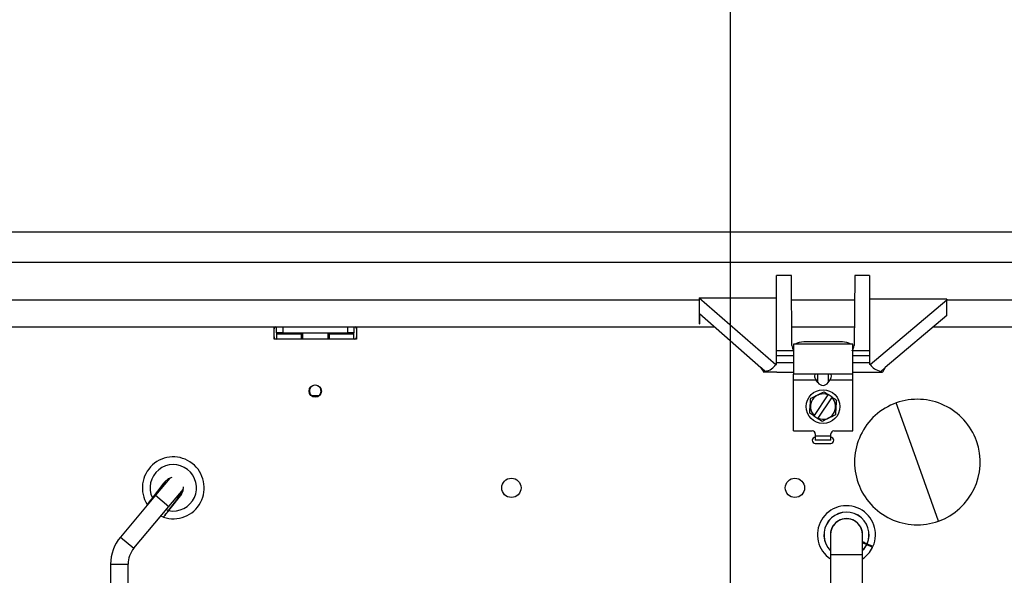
# Model space of a CAD drawing. Header units: inches. Extents: x 170 to 284, y 215 to 248.
# Tile 838 of 1056: x 235.957 to 236.28, y 225.501 to 225.683. Entities that reach past the tile are written whole.
import ezdxf

# ---------------------------------------------------------------- set-up
doc = ezdxf.new("R2010")
doc.units = ezdxf.units.IN
doc.header["$LTSCALE"] = 0.25
doc.header["$MEASUREMENT"] = 0
doc.layers.add('ANNOTATIONS', color=1, linetype='Continuous')
doc.layers.add('RH FRONT OF HOOD', color=7, linetype='Continuous')
doc.styles.add('ARIAL', font='arial.ttf', dxfattribs={"height": 0.09375})
doc.dimstyles.new('STANDARD$0', dxfattribs={"dimtxt": 0.09375, "dimasz": 0.09375, "dimexe": 0.03125, "dimexo": 0.046875, "dimgap": 0.09, "dimtad": 0, "dimtih": 1, "dimtoh": 1, "dimdec": 4, "dimzin": 0, "dimdsep": 46, "dimtxsty": 'ARIAL', "dimcen": 0.09, "dimadec": 0, "dimazin": 0, "dimtfac": 1, "dimtdec": 4, "dimtofl": 0, "dimtmove": 0, "dimatfit": 1, "dimfxl": 1, "dimtolj": 1, "dimtzin": 0, "dimarcsym": 0})

# ---------------------------------------------------------------- blocks, each defined once
blk = doc.blocks.new('*D83')
at = {"layer": 'ANNOTATIONS', "color": 0, "lineweight": -2, "transparency": 16777216}
for p, q in [((235.2910738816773, 225.6576941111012), (235.2910738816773, 226.3915711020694)), ((236.5255283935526, 225.4495179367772), (236.5255283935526, 226.3915711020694)), ((235.3848238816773, 226.3603211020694), (235.5980270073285, 226.3603211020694)), ((236.4317783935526, 226.3603211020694), (236.2185752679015, 226.3603211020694))]:
    blk.add_line(p, q, dxfattribs=at)
at = {"layer": 'ANNOTATIONS', "color": 0, "transparency": 16777216}
for points in [[(235.3848238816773, 226.3759461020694), (235.3848238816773, 226.3446961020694), (235.2910738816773, 226.3603211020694)], [(236.4317783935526, 226.3759461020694), (236.4317783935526, 226.3446961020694), (236.5255283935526, 226.3603211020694)]]:
    blk.add_solid(points, dxfattribs=at)
at = {"layer": 'defpoints', "color": 0, "transparency": 16777216}
for p in [(236.5255283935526, 226.3603211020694), (235.2910738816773, 225.6108191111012), (236.5255283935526, 225.4026429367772)]:
    blk.add_point(p, dxfattribs=at)
at = {"layer": 'ANNOTATIONS', "color": 0, "transparency": 16777216, "insert": (235.908301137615, 226.3603211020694), "char_height": 0.09375, "attachment_point": 5, "style": 'ARIAL'}
blk.add_mtext('\\A1;DIM "A"', dxfattribs=at)
blk = doc.blocks.new('*D84')
at = {"layer": 'ANNOTATIONS', "color": 0, "lineweight": -2, "transparency": 16777216}
for p, q in [((235.2910738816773, 225.6576941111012), (235.2910738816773, 226.0615542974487)), ((236.1899014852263, 225.2816237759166), (236.1899014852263, 226.0615542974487)), ((235.1973238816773, 226.0303042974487), (235.1035738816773, 226.0303042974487)), ((236.2836514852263, 226.0303042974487), (236.3774014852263, 226.0303042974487))]:
    blk.add_line(p, q, dxfattribs=at)
at = {"layer": 'ANNOTATIONS', "color": 0, "transparency": 16777216}
for points in [[(235.1973238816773, 226.0459292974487), (235.1973238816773, 226.0146792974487), (235.2910738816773, 226.0303042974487)], [(236.2836514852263, 226.0459292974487), (236.2836514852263, 226.0146792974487), (236.1899014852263, 226.0303042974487)]]:
    blk.add_solid(points, dxfattribs=at)
at = {"layer": 'defpoints', "color": 0, "transparency": 16777216}
for p in [(236.1899014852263, 226.0303042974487), (235.2910738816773, 225.6108191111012), (236.1899014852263, 225.2347487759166)]:
    blk.add_point(p, dxfattribs=at)
at = {"layer": 'ANNOTATIONS', "color": 0, "transparency": 16777216, "insert": (234.6019627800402, 226.0303042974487), "char_height": 0.09375, "attachment_point": 5, "style": 'ARIAL'}
blk.add_mtext('\\A1;PROJECTION', dxfattribs=at)

msp = doc.modelspace()

# ---------------------------------------------------------------- linework, layer by layer
at = {"layer": 'RH FRONT OF HOOD'}
for p, q in [((236.3182351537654, 225.6137733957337), (235.7899440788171, 225.6137733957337)), ((235.7800333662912, 225.6039102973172), (236.3281458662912, 225.6039102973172)), ((236.2098517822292, 225.5996145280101), (236.2050313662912, 225.5996145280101)), ((236.2050313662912, 225.5750025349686), (236.2050313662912, 225.5996145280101)), ((236.2100517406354, 225.5767015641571), (236.2098517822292, 225.5996145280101)), ((236.2305679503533, 225.5996145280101), (236.230367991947, 225.5767015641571)), ((236.2353883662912, 225.5996145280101), (236.2305679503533, 225.5996145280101)), ((236.2353883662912, 225.5996145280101), (236.2353883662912, 225.5750025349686)), ((236.1797338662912, 225.5914822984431), (235.9284453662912, 225.5914822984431)), ((236.1797338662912, 225.5922449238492), (236.2047285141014, 225.5704301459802)), ((236.1797338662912, 225.5922449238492), (236.2050313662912, 225.5922449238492)), ((236.1797338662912, 225.5922449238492), (236.1797338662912, 225.5914822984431)), ((236.1797338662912, 225.5914822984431), (236.1797338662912, 225.5837869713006)), ((236.230496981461, 225.5914822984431), (236.2099227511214, 225.5914822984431)), ((236.2606858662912, 225.5918521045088), (236.2353883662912, 225.5918521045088)), ((236.2356705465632, 225.5704672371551), (236.2606858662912, 225.5916431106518)), ((236.2606858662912, 225.5918521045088), (236.2606858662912, 225.5916431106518)), ((236.2606858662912, 225.5864905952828), (236.2606858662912, 225.5916431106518)), ((236.3281458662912, 225.5914822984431), (236.2606858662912, 225.5914822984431)), ((236.1998962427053, 225.5694365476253), (236.1797645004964, 225.5870070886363)), ((236.1797645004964, 225.5870070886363), (236.1797645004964, 225.5837869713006)), ((236.1797645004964, 225.5837869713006), (236.1797338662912, 225.5838137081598)), ((236.1797338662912, 225.5837869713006), (236.1797645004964, 225.5837869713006)), ((236.2606858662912, 225.5864905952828), (236.240556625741, 225.5694508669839)), ((235.9241199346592, 225.5828290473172), (236.1845515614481, 225.5828290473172)), ((236.0405976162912, 225.578814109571), (236.0405976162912, 225.5828290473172)), ((236.0414408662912, 225.580837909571), (236.0414408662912, 225.5828290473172)), ((236.0434646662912, 225.580837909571), (236.0414408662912, 225.580837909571)), ((236.0414408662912, 225.580837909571), (236.0414408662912, 225.580500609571)), ((236.0414408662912, 225.580500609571), (236.0414408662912, 225.578814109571)), ((236.0414408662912, 225.580500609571), (236.0495360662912, 225.580500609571)), ((236.0434646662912, 225.5828290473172), (236.0434646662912, 225.580837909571)), ((236.0434646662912, 225.580837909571), (236.0647145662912, 225.580837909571)), ((236.0495360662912, 225.578814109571), (236.0495360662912, 225.580837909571)), ((236.0498733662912, 225.580837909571), (236.0498733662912, 225.578814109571)), ((236.0583058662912, 225.578814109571), (236.0583058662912, 225.580837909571)), ((236.0586431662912, 225.580837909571), (236.0586431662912, 225.578814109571)), ((236.0586431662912, 225.580500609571), (236.0667383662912, 225.580500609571)), ((236.0647145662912, 225.580837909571), (236.0647145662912, 225.5828290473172)), ((236.0667383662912, 225.580837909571), (236.0647145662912, 225.580837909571)), ((236.0667383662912, 225.5828290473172), (236.0667383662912, 225.580837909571)), ((236.0667383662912, 225.580500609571), (236.0667383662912, 225.580837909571)), ((236.0667383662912, 225.578814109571), (236.0667383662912, 225.580500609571)), ((236.0675816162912, 225.5828290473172), (236.0675816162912, 225.578814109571)), ((236.2099982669, 225.5828290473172), (236.2304214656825, 225.5828290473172)), ((236.2563604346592, 225.5828290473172), (236.3281458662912, 225.5828290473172)), ((236.0675816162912, 225.578814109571), (236.0405976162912, 225.578814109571)), ((236.2299072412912, 225.577109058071), (236.2105124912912, 225.577109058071)), ((236.2105124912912, 225.577109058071), (236.2105124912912, 225.567327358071)), ((236.2265342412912, 225.5778470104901), (236.2138854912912, 225.5778470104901)), ((236.2299072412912, 225.567327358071), (236.2299072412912, 225.577109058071)), ((236.2050313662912, 225.573398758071), (236.2050313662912, 225.5750025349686)), ((236.2105124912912, 225.5750025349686), (236.2050313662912, 225.5750025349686)), ((236.2353883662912, 225.5750025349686), (236.2299072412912, 225.5750025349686)), ((236.2353883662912, 225.5750025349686), (236.2353883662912, 225.573398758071)), ((236.2050313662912, 225.573398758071), (236.2105124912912, 225.573398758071)), ((236.2050313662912, 225.571037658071), (236.2050313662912, 225.573398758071)), ((236.2050313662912, 225.5704301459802), (236.2050313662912, 225.571037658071)), ((236.2105124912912, 225.571037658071), (236.2050313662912, 225.571037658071)), ((236.2299072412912, 225.573398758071), (236.2353883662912, 225.573398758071)), ((236.2353883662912, 225.571037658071), (236.2299072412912, 225.571037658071)), ((236.2353883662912, 225.573398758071), (236.2353883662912, 225.571037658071)), ((236.2353883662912, 225.571037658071), (236.2353883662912, 225.5704672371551)), ((236.2013099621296, 225.5682276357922), (236.1998962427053, 225.5694508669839)), ((236.1998962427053, 225.5694508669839), (236.199917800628, 225.5694508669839)), ((236.1998962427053, 225.5694365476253), (236.1998962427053, 225.5694508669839)), ((236.1998962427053, 225.5694365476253), (236.2008121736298, 225.568006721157)), ((236.199917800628, 225.5694508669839), (236.2013475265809, 225.5682276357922)), ((236.2051048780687, 225.568006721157), (236.2008121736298, 225.568006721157)), ((236.2013099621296, 225.5682026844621), (236.2013475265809, 225.5682276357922)), ((236.2013475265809, 225.5682276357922), (236.2013099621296, 225.5682276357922)), ((236.2013099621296, 225.5682026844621), (236.2013099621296, 225.5682276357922)), ((236.2047285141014, 225.5704301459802), (236.2050313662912, 225.5704301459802)), ((236.2051049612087, 225.568001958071), (236.2105124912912, 225.568001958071)), ((236.2299072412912, 225.568001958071), (236.2353147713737, 225.568001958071)), ((236.2353148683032, 225.5680075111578), (236.239611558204, 225.5680075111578)), ((236.2356705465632, 225.5704672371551), (236.2353883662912, 225.5704672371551)), ((236.240556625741, 225.5694508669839), (236.2390970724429, 225.5682153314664)), ((236.240556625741, 225.5694508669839), (236.239611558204, 225.5680075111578)), ((236.2299072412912, 225.567327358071), (236.2105124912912, 225.567327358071)), ((236.2105124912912, 225.565303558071), (236.2105124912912, 225.567327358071)), ((236.2180054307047, 225.565303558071), (236.2105124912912, 225.565303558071)), ((236.2105124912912, 225.548775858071), (236.2105124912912, 225.565303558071)), ((236.2184824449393, 225.564628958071), (236.2180054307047, 225.565303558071)), ((236.2184824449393, 225.564628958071), (236.2184824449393, 225.567327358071)), ((236.2219372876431, 225.567327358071), (236.2219372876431, 225.564628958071)), ((236.2219372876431, 225.564628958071), (236.2224143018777, 225.565303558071)), ((236.2299072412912, 225.565303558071), (236.2224143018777, 225.565303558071)), ((236.2299072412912, 225.565303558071), (236.2299072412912, 225.567327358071)), ((236.2299072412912, 225.548775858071), (236.2299072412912, 225.565303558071)), ((236.2205417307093, 225.5615595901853), (236.2218901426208, 225.5606532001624)), ((236.0529130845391, 225.560304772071), (236.0552661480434, 225.560304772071)), ((236.221795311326, 225.560512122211), (236.2172807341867, 225.5537959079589)), ((236.2186244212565, 225.5528926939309), (236.2231389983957, 225.5596089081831)), ((236.221795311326, 225.560512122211), (236.2218901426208, 225.5606532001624)), ((236.2232338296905, 225.5597499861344), (236.2218901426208, 225.5606532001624)), ((236.2232338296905, 225.5597499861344), (236.2231389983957, 225.5596089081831)), ((236.2510660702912, 225.538548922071), (236.2441564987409, 225.5578935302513)), ((236.2171859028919, 225.5536548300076), (236.2158374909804, 225.5545612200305)), ((236.2171859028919, 225.5536548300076), (236.2172807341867, 225.5537959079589)), ((236.2171859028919, 225.5536548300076), (236.2185295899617, 225.5527516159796)), ((236.2186244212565, 225.5528926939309), (236.2185295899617, 225.5527516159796)), ((236.2105124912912, 225.548775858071), (236.2166682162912, 225.548775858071)), ((236.2237515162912, 225.548775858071), (236.2299072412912, 225.548775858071)), ((236.2176801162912, 225.547763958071), (236.2176801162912, 225.547032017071)), ((236.2176801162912, 225.547032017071), (236.2176801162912, 225.545682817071)), ((236.2227396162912, 225.547032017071), (236.2176801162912, 225.547032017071)), ((236.2227396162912, 225.5456828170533), (236.2176801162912, 225.545682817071)), ((236.2227396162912, 225.547032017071), (236.2227396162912, 225.547763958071)), ((236.2227396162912, 225.5456828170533), (236.2227396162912, 225.547032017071)), ((236.2176801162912, 225.544660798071), (236.2227396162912, 225.544660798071)), ((236.257975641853, 225.5192043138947), (236.2510660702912, 225.538548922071)), ((236.0049714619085, 225.5321880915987), (236.0007958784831, 225.5268230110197)), ((236.0065199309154, 225.5333003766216), (236.0018402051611, 225.5277232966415)), ((236.000812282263, 225.5267891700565), (236.0047058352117, 225.5317918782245)), ((236.0035048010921, 225.530303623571), (236.0035475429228, 225.530303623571)), ((236.0062341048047, 225.5240363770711), (236.0109794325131, 225.5296916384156)), ((236.0018402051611, 225.5277232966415), (235.9903491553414, 225.5140287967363)), ((236.0009039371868, 225.5266074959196), (236.000812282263, 225.5267891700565)), ((236.0018402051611, 225.5277232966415), (236.0062341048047, 225.5240363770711)), ((236.0060826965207, 225.5226872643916), (236.0099762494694, 225.5276899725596)), ((236.0102951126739, 225.5280447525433), (236.0061195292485, 225.5226796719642)), ((235.9947430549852, 225.5103418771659), (236.0062341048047, 225.5240363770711)), ((236.0060826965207, 225.5226872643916), (236.0052812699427, 225.5229008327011)), ((235.9903491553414, 225.5140287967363), (235.9947430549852, 225.5103418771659)), ((236.2226485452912, 225.514776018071), (236.2226485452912, 225.5083044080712)), ((236.2331048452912, 225.5083044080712), (236.2331048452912, 225.514776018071)), ((236.2331048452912, 225.5120357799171), (236.2333004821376, 225.5124468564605)), ((236.2344807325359, 225.5115234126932), (236.2345113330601, 225.5115092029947)), ((236.234622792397, 225.5118293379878), (236.2346533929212, 225.5118151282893)), ((236.2354473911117, 225.5110623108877), (236.235592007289, 225.5113729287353)), ((236.2226485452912, 225.5083044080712), (236.2226485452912, 225.4895842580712)), ((236.2226485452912, 225.5083044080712), (236.2331048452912, 225.5083044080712)), ((236.2331048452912, 225.4895842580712), (236.2331048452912, 225.5083044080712)), ((235.9871210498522, 225.5051596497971), (235.9871210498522, 225.4935913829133)), ((235.9871210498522, 225.5051596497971), (235.9928568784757, 225.5051596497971)), ((235.9928568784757, 225.4935913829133), (235.9928568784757, 225.5051596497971))]:
    msp.add_line(p, q, dxfattribs=at)
at = {"layer": 'RH FRONT OF HOOD', "flags": 128}
for points in [[(236.0072154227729, 225.5334634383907), (236.0059668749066, 225.5330490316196), (236.0049714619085, 225.5321880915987)], [(236.0047058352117, 225.5317918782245), (236.0043047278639, 225.5306621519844), (236.0043043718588, 225.5306599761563)], [(236.0102951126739, 225.5280447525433), (236.010885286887, 225.52922108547), (236.010986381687, 225.5304823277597)], [(236.0086326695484, 225.5268948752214), (236.0089795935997, 225.5270237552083), (236.0099762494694, 225.5276899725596)], [(236.0044016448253, 225.5205273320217), (236.0036077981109, 225.520832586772), (236.0035624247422, 225.5208523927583)], [(236.2344807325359, 225.5115234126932), (236.2334231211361, 225.5099355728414), (236.2331048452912, 225.5095934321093)], [(236.2331048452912, 225.5095456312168), (236.2334490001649, 225.5099139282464), (236.2345113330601, 225.5115092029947)]]:
    msp.add_lwpolyline(points, dxfattribs=at)
at = {"layer": 'RH FRONT OF HOOD'}
for centre, radius in [((236.0540896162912, 225.561780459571), 0.002023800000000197), ((236.2202098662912, 225.556702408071), 0.005531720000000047), ((236.1182541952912, 225.530116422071), 0.0031621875), ((236.2110116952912, 225.530116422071), 0.0031621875)]:
    msp.add_circle(centre, radius, dxfattribs=at)
for centre, radius, start, end in [((236.0412722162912, 225.582187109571), 0.0006746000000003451, 107.9021659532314, 180), ((236.0669070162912, 225.582187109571), 0.0006746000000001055, 359.9999999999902, 72.09783404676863), ((236.0412722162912, 225.579488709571), 0.0006746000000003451, 180, 270), ((236.0669070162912, 225.579488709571), 0.0006746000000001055, 270, 1.628443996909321e-12), ((236.2136672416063, 225.5730327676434), 0.004819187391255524, 87.40432084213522, 122.2373075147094), ((236.2267204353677, 225.5729116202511), 0.004938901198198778, 58.19783775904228, 92.16053388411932), ((236.0540896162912, 225.561780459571), 0.001887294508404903, 44.24391558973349, 231.4354489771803), ((236.0540896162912, 225.561780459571), 0.001887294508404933, 308.5645510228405, 44.24391558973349), ((236.2202098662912, 225.556702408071), 0.004126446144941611, 67.40494681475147, 224.7777942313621), ((236.2202098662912, 225.556702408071), 0.004126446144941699, 247.4049468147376, 44.77779423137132), ((236.2510660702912, 225.538548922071), 0.02054156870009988, 109.6558805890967, 199.6558806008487), ((236.2510660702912, 225.538548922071), 0.0205415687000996, 19.65588057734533, 109.6558805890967), ((236.2166682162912, 225.547763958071), 0.001011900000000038, 1.628443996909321e-12, 90.00000000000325), ((236.2237515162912, 225.547763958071), 0.001011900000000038, 90.00000000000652, 180), ((236.2176801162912, 225.545672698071), 0.001011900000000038, 90, 270), ((236.2227396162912, 225.545672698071), 0.001011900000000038, 270, 90), ((236.2510660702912, 225.538548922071), 0.02054156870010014, 289.6558806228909, 19.65588057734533), ((236.0076332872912, 225.530116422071), 0.0101190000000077, 251.5779895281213, 212.6355482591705), ((236.0076332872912, 225.530116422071), 0.007589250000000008, 258.4945688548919, 205.7189689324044), ((236.2510660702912, 225.538548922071), 0.02054156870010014, 199.6558806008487, 289.6558806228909), ((236.2278766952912, 225.514776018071), 0.009486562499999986, 336.1103148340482, 236.5567267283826), ((236.2278766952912, 225.514776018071), 0.007395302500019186, 336.3984140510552, 225.012254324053), ((236.2278766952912, 225.514776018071), 0.007361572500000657, 336.4044024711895, 224.7492386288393), ((236.2278766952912, 225.514776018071), 0.005270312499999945, 352.7477531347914, 187.2522468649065), ((236.2278766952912, 225.514776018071), 0.005228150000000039, 359.9999999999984, 179.9999999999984), ((236.0009189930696, 225.5051596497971), 0.01379794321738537, 139.9999999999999, 180), ((236.0009189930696, 225.5051596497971), 0.00806211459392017, 139.9999999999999, 179.9999999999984), ((236.2278766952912, 225.514776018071), 0.009486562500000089, 303.4432732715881, 334.0730242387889)]:
    msp.add_arc(centre, radius, start, end, dxfattribs=at)
for centre, major_axis, ratio, start_param, end_param in [((236.1979992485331, 225.572218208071), (-0.003294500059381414, 0.004029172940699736), 0.3769877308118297, 2.890123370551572, 3.152393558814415), ((236.1996944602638, 225.572218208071), (-0.005603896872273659, -0.0001692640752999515), 0.7517716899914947, 1.840447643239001, 2.66348133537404), ((236.240782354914, 225.572218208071), (-0.005663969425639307, 0.0001647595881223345), 0.743829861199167, 0.467349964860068, 1.290383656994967), ((236.2424956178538, 225.572218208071), (0.003382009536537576, 0.004017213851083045), 0.3785144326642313, 3.130582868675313, 3.398753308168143), ((236.2194364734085, 225.565303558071), (-0.001869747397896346, 0.001869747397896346), 0.4142135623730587, 5.890486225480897, 7.461282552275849), ((236.2202098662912, 225.5670719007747), (-2.115481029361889e-19, -0.003454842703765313), 0.7071067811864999, 5.497787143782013, 7.068583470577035), ((236.2209832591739, 225.565303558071), (-0.001869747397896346, -0.001869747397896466), 0.4142135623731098, 1.963495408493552, 3.53429173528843)]:
    msp.add_ellipse(centre, major_axis=major_axis, ratio=ratio, start_param=start_param, end_param=end_param, dxfattribs=at)
for points, knots in [([(236.2100517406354, 225.5767015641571), (236.2101003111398, 225.5764062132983), (236.2101811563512, 225.5759146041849), (236.2104179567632, 225.5754533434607), (236.2105124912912, 225.5752692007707)], [0, 0, 0, 0, 0.6007839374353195, 1, 1, 1, 1]), ([(236.229783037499, 225.5750025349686), (236.2297847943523, 225.5750060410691), (236.2298356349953, 225.5751075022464), (236.2299782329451, 225.5753960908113), (236.230246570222, 225.5759462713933), (236.2303232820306, 225.5764234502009), (236.230367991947, 225.5767015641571)], [0, 0, 0, 0, 0.006380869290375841, 0.1846525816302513, 0.5247913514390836, 1, 1, 1, 1]), ([(236.2161693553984, 225.5594184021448), (236.2169688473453, 225.5598099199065), (236.2184328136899, 225.5605268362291), (236.2198833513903, 225.5612371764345), (236.2205417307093, 225.5615595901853)], [0, 0, 0, 0, 0.5461136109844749, 0.9999999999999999, 0.9999999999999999, 0.9999999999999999, 0.9999999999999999]), ([(236.2158374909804, 225.5545612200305), (236.2158981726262, 225.5554493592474), (236.2160092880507, 225.5570756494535), (236.2161193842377, 225.5586870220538), (236.2161693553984, 225.5594184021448)], [0, 0, 0, 0, 0.546113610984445, 1, 1, 1, 1]), ([(236.2232338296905, 225.5597499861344), (236.2235123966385, 225.5595627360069), (236.2239696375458, 225.5592553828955), (236.2244101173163, 225.5589592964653), (236.224582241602, 225.5588435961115)], [0, 0, 0, 0, 0.6092345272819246, 1, 1, 1, 1]), ([(236.224582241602, 225.5588435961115), (236.2245215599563, 225.5579554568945), (236.2244104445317, 225.5563291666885), (236.2243003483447, 225.5547177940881), (236.224250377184, 225.5539864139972)], [0, 0, 0, 0, 0.5461136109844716, 1, 1, 1, 1]), ([(236.2198780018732, 225.5518452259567), (236.2197058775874, 225.5519609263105), (236.219265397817, 225.5522570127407), (236.2188081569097, 225.5525643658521), (236.2185295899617, 225.5527516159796)], [0, 0, 0, 0, 0.3907654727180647, 1, 1, 1, 1]), ([(236.224250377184, 225.5539864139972), (236.2234508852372, 225.5535948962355), (236.2219869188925, 225.5528779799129), (236.2205363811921, 225.5521676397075), (236.2198780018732, 225.5518452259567)], [0, 0, 0, 0, 0.5461136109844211, 1, 1, 1, 1]), ([(236.0108998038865, 225.5293708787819), (236.0108297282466, 225.5292808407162), (236.0105419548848, 225.5289110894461), (236.0100461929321, 225.5282740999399), (236.0095465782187, 225.5276321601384), (236.0092926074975, 225.5273058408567), (236.0092251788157, 225.5272192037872)], [0, 0, 0, 0, 0.1130534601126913, 0.4642665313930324, 0.8577639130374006, 1, 1, 1, 1]), ([(236.0007958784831, 225.5268230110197), (236.0006548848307, 225.5266418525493), (236.0002988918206, 225.5261844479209), (235.9997802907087, 225.5255181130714), (235.9993567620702, 225.5249739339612), (235.9991420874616, 225.5246981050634), (235.9991205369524, 225.5246704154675), (235.9991118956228, 225.524659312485)], [0, 0, 0, 0, 0.1665253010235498, 0.4204575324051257, 0.6494845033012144, 0.8594501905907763, 0.9999999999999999, 0.9999999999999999, 0.9999999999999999, 0.9999999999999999]), ([(235.9991312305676, 225.5246292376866), (235.9991418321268, 225.5246428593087), (235.9991656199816, 225.5246734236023), (235.9993744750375, 225.5249417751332), (235.9997307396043, 225.5253995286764), (236.0002096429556, 225.5260148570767), (236.0005914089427, 225.5265053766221), (236.000796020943, 225.5267682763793), (236.000812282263, 225.5267891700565)], [0, 0, 0, 0, 0.1564303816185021, 0.3509996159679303, 0.5497289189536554, 0.7579064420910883, 0.9807598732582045, 1, 1, 1, 1]), ([(236.0044016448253, 225.5205273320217), (236.0044122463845, 225.5205409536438), (236.0044360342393, 225.5205715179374), (236.0046448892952, 225.5208398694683), (236.005001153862, 225.5212976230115), (236.0054800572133, 225.5219129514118), (236.0058618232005, 225.5224034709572), (236.0060664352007, 225.5226663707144), (236.0060826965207, 225.5226872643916)], [0, 0, 0, 0, 0.1564303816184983, 0.3509996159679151, 0.5497289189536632, 0.7579064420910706, 0.9807598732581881, 0.9999999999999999, 0.9999999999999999, 0.9999999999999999, 0.9999999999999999]), ([(236.0061195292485, 225.5226796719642), (236.0059785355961, 225.5224985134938), (236.0056225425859, 225.5220411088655), (236.0051039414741, 225.5213747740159), (236.0046804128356, 225.5208305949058), (236.0044657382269, 225.520554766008), (236.0044441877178, 225.5205270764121), (236.0044355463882, 225.5205159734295)], [0, 0, 0, 0, 0.166525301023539, 0.4204575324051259, 0.6494845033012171, 0.8594501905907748, 1, 1, 1, 1]), ([(236.2331048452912, 225.5125342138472), (236.2331897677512, 225.5124947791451), (236.2334125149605, 225.5123913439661), (236.2339017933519, 225.5121641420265), (236.2343529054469, 225.5119546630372), (236.2345940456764, 225.5118426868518), (236.234622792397, 225.5118293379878)], [0, 0, 0, 0, 0.2239365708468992, 0.5873740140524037, 0.9508101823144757, 1, 1, 1, 1]), ([(236.2344807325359, 225.5115234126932), (236.2343717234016, 225.5115740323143), (236.2340497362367, 225.511723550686), (236.2336201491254, 225.5119230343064), (236.2332696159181, 225.5120858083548), (236.2331542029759, 225.5121394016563), (236.2331190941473, 225.5121557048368)], [0, 0, 0, 0, 0.2121784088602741, 0.6267247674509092, 0.8864489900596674, 1, 1, 1, 1]), ([(236.2364084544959, 225.5106282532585), (236.2364077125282, 225.5106285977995), (236.2364028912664, 225.5106308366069), (236.236310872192, 225.5106735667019), (236.2360409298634, 225.5107989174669), (236.2356419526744, 225.5109841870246), (236.2350875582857, 225.511241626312), (236.2346929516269, 225.5114248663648), (236.2345113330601, 225.5115092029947)], [0, 0, 0, 0, 0.0390232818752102, 0.2535709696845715, 0.3877987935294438, 0.6024024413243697, 0.8170048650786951, 1, 1, 1, 1]), ([(236.2346533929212, 225.5118151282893), (236.2347016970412, 225.5117926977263), (236.2349623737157, 225.5116716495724), (236.2354310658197, 225.5114540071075), (236.2359064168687, 225.5112332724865), (236.236272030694, 225.511063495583), (236.2365063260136, 225.5109546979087), (236.2365368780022, 225.5109405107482), (236.236550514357, 225.5109341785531)], [0, 0, 0, 0, 0.04882885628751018, 0.2635084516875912, 0.4781533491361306, 0.6125143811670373, 0.8270524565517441, 1, 1, 1, 1])]:
    msp.add_open_spline(points, degree=3, knots=knots, dxfattribs=at)

# ---------------------------------------------------------------- dimensions: what is measured, and where the dimension line sits
at = {"layer": 'ANNOTATIONS'}
dim = msp.add_linear_dim(base=(236.5255283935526, 226.3603211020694), p1=(235.2910738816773, 225.6108191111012), p2=(236.5255283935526, 225.4026429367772), text='DIM "A"', dimstyle='STANDARD$0', dxfattribs=at)
dim.commit()
dim.dimension.update_dxf_attribs({"geometry": '*D83', "text_midpoint": (235.908301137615, 226.3603211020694)})
dim = msp.add_linear_dim(base=(236.1899014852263, 226.0303042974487), p1=(235.2910738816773, 225.6108191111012), p2=(236.1899014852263, 225.2347487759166), text='PROJECTION', dimstyle='STANDARD$0', dxfattribs=at)
dim.commit()
dim.dimension.update_dxf_attribs({"geometry": '*D84', "text_midpoint": (234.6019627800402, 226.0303042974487), "dimtype": 160})

doc.saveas('drawing.dxf')
